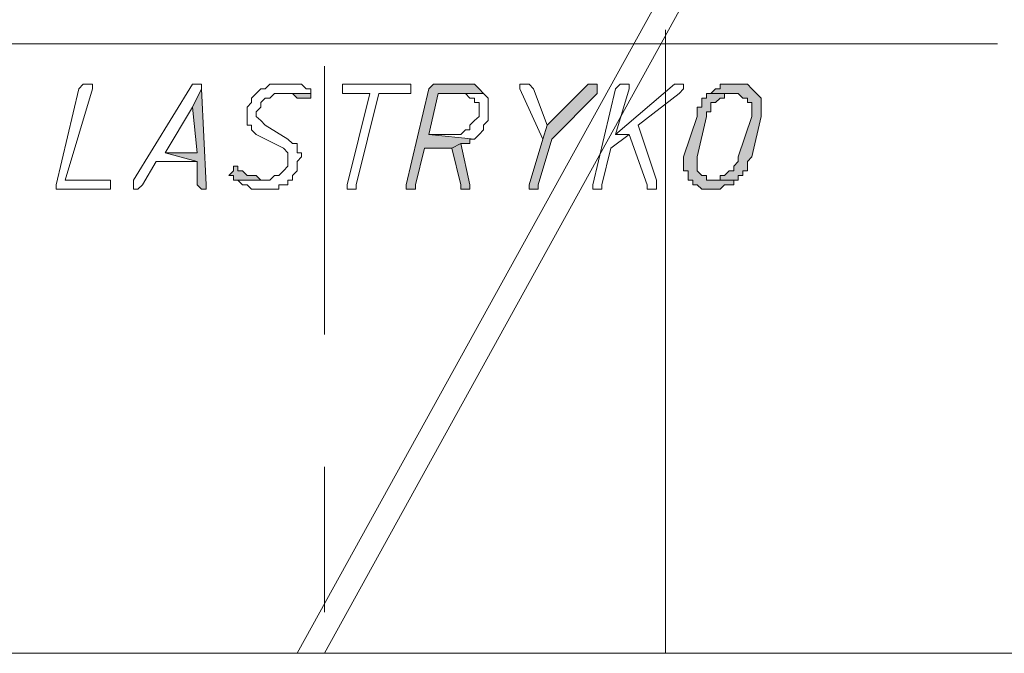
# Model space of a CAD drawing. Header units: inches. Extents: x -1441 to 3871, y -4351 to 2413.
# Tile 301 of 308: x 1756 to 1848, y 1388 to 1447. Entities that reach past the tile are written whole.
import ezdxf

# ---------------------------------------------------------------- set-up
doc = ezdxf.new("R2010")
doc.units = ezdxf.units.IN
doc.header["$MEASUREMENT"] = 0
doc.layers.add('at_Entity', color=7, linetype='Continuous')
doc.layers.add('at_Solid', color=7, linetype='Continuous')

msp = doc.modelspace()

# ---------------------------------------------------------------- hatches: boundary and pattern name
at = {"layer": 'at_Solid', "lineweight": 15}
for points in [[(1797.343, 1440.95871), (1794.80513, 1440.95871), (1794.38056, 1440.95871), (1793.95599, 1440.52937), (1791.83792, 1431.60865), (1791.83792, 1431.17931), (1792.26249, 1431.17931), (1792.68705, 1431.17931), (1792.68705, 1431.60865), (1793.53619, 1434.99567), (1796.07407, 1434.99567), (1796.91843, 1435.425), (1797.76757, 1435.425), (1797.76757, 1435.85434), (1798.18737, 1435.85434), (1793.95599, 1436.28368), (1794.80513, 1440.10003), (1799.03651, 1440.10003), (1798.61194, 1440.52937), (1798.18737, 1440.95871), (1797.76757, 1440.95871)], [(1809.19277, 1440.95871), (1808.77297, 1440.95871), (1804.96139, 1437.14236), (1804.54159, 1435.85434), (1803.26789, 1431.60865), (1803.26789, 1431.17931), (1803.69246, 1431.17931), (1804.11703, 1431.17931), (1804.11703, 1431.60865), (1805.38596, 1435.85434), (1809.61734, 1440.10003), (1809.61734, 1440.95871)], [(1822.74082, 1440.95871), (1822.31625, 1440.95871), (1821.04731, 1440.95871), (1821.04731, 1440.52937), (1820.62274, 1440.52937), (1820.19817, 1440.10003), (1822.74082, 1440.10003), (1823.16539, 1439.67069), (1823.58995, 1439.67069), (1823.58995, 1439.24136), (1824.00975, 1439.24136), (1824.00975, 1437.95334), (1822.74082, 1434.18469), (1822.74082, 1433.75535), (1822.31625, 1433.32601), (1822.31625, 1432.89667), (1821.89168, 1432.89667), (1821.47188, 1432.46733), (1821.04731, 1432.46733), (1821.04731, 1432.03799), (1820.19817, 1432.03799), (1822.74082, 1432.03799), (1822.74082, 1432.46733), (1823.16539, 1432.46733), (1823.16539, 1432.89667), (1823.58995, 1432.89667), (1823.58995, 1433.75535), (1824.00975, 1434.18469), (1824.85889, 1437.95334), (1824.85889, 1439.67069), (1824.43432, 1440.10003), (1824.00975, 1440.52937), (1823.58995, 1440.95871), (1823.16539, 1440.95871)], [(1772.79433, 1440.52937), (1771.94519, 1438.81202), (1772.36976, 1434.56633), (1769.40732, 1434.56633), (1772.36976, 1433.75535), (1772.36976, 1431.60865), (1772.79433, 1431.17931), (1773.21413, 1431.17931), (1773.21413, 1431.60865)], [(1782.95059, 1440.10003), (1779.98815, 1440.10003), (1780.83252, 1440.10003), (1781.25708, 1440.10003), (1781.68165, 1439.67069), (1782.10622, 1439.67069), (1782.53079, 1439.67069), (1782.95059, 1439.67069)], [(1820.19817, 1440.10003), (1819.77837, 1440.10003), (1819.77837, 1439.67069), (1819.35381, 1439.67069), (1819.35381, 1438.81202), (1818.92924, 1438.81202), (1818.92924, 1437.95334), (1817.6603, 1434.18469), (1817.6603, 1432.89667), (1818.08487, 1432.89667), (1818.08487, 1432.03799), (1818.50944, 1432.03799), (1818.50944, 1431.60865), (1818.92924, 1431.60865), (1819.35381, 1431.17931), (1820.19817, 1431.17931), (1821.04731, 1431.17931), (1821.47188, 1431.60865), (1821.89168, 1431.60865), (1822.31625, 1431.60865), (1822.31625, 1432.03799), (1822.74082, 1432.03799), (1820.19817, 1432.03799), (1819.77837, 1432.03799), (1819.77837, 1432.46733), (1819.35381, 1432.46733), (1818.92924, 1432.89667), (1818.92924, 1434.18469), (1819.77837, 1437.95334), (1819.77837, 1438.38268), (1820.19817, 1438.38268), (1820.19817, 1439.24136), (1820.62274, 1439.24136), (1821.04731, 1439.67069), (1821.47188, 1439.67069), (1821.47188, 1440.10003), (1822.31625, 1440.10003)], [(1796.91843, 1435.425), (1796.07407, 1434.99567), (1796.91843, 1431.60865), (1796.91843, 1431.17931), (1797.76757, 1431.17931), (1797.76757, 1431.60865)], [(1776.17657, 1433.32601), (1775.75677, 1433.32601), (1775.75677, 1432.89667), (1775.3322, 1432.46733), (1775.75677, 1432.46733), (1775.75677, 1432.03799), (1778.71921, 1432.03799), (1778.29464, 1432.03799), (1777.87007, 1432.46733), (1777.45027, 1432.46733), (1777.02571, 1432.46733), (1776.60114, 1432.89667), (1776.17657, 1432.89667)]]:
    msp.add_hatch(color=7, dxfattribs=at).paths.add_polyline_path(points)

# ---------------------------------------------------------------- linework, layer by layer
at = {"layer": 'at_Entity', "color": 7, "lineweight": 15}
for p, q in [((1781.68165, 1388.00685), (1888.34866, 1581.06649)), ((1784.21953, 1388.00685), (1890.8913, 1581.06649)), ((1815.96679, 1446.01538), (1815.96679, 1388.00685)), ((1708.45065, 1444.72736), (1846.86969, 1444.72736)), ((1784.21953, 1417.67897), (1784.21953, 1442.62837)), ((1761.78415, 1440.95871), (1761.36436, 1440.52937)), ((1762.20872, 1440.95871), (1761.78415, 1440.95871)), ((1761.78415, 1440.95871), (1761.78415, 1440.95871)), ((1762.63329, 1440.95871), (1762.20872, 1440.95871)), ((1762.20872, 1440.95871), (1762.20872, 1440.95871)), ((1762.63329, 1440.52937), (1762.63329, 1440.95871)), ((1771.94519, 1440.95871), (1766.44487, 1432.03799)), ((1772.36976, 1440.95871), (1771.94519, 1440.95871)), ((1771.94519, 1440.95871), (1771.94519, 1440.95871)), ((1772.79433, 1440.95871), (1772.36976, 1440.95871)), ((1772.36976, 1440.95871), (1772.36976, 1440.95871)), ((1772.79433, 1440.52937), (1772.79433, 1440.95871)), ((1779.13901, 1440.95871), (1778.71921, 1440.52937)), ((1779.98815, 1440.95871), (1779.13901, 1440.95871)), ((1779.13901, 1440.95871), (1779.13901, 1440.95871)), ((1780.41272, 1440.95871), (1779.98815, 1440.95871)), ((1781.68165, 1440.95871), (1780.41272, 1440.95871)), ((1780.41272, 1440.95871), (1780.41272, 1440.95871)), ((1782.10622, 1440.95871), (1781.68165, 1440.95871)), ((1782.53079, 1440.52937), (1782.10622, 1440.95871)), ((1786.3376, 1440.95871), (1785.91303, 1440.95871)), ((1785.91303, 1440.95871), (1785.91303, 1440.10003)), ((1791.83792, 1440.95871), (1786.3376, 1440.95871)), ((1792.26249, 1440.95871), (1791.83792, 1440.95871)), ((1791.83792, 1440.95871), (1791.83792, 1440.95871)), ((1792.26249, 1440.10003), (1792.26249, 1440.95871)), ((1794.38056, 1440.95871), (1793.95599, 1440.52937)), ((1794.80513, 1440.95871), (1794.38056, 1440.95871)), ((1794.38056, 1440.95871), (1794.38056, 1440.95871)), ((1797.343, 1440.95871), (1794.80513, 1440.95871)), ((1797.76757, 1440.95871), (1797.343, 1440.95871)), ((1798.18737, 1440.95871), (1797.76757, 1440.95871)), ((1797.76757, 1440.95871), (1797.76757, 1440.95871)), ((1798.61194, 1440.52937), (1798.18737, 1440.95871)), ((1803.26789, 1440.95871), (1802.42352, 1440.95871)), ((1802.42352, 1440.95871), (1802.42352, 1440.52937)), ((1803.69246, 1440.52937), (1803.26789, 1440.95871)), ((1803.26789, 1440.95871), (1803.26789, 1440.95871)), ((1808.77297, 1440.95871), (1804.96139, 1437.14236)), ((1809.19277, 1440.95871), (1808.77297, 1440.95871)), ((1809.61734, 1440.95871), (1809.19277, 1440.95871)), ((1809.61734, 1440.10003), (1809.61734, 1440.95871)), ((1816.81593, 1440.95871), (1811.31085, 1436.28368)), ((1811.73542, 1440.95871), (1811.31085, 1440.52937)), ((1812.15521, 1440.95871), (1811.73542, 1440.95871)), ((1811.73542, 1440.95871), (1811.73542, 1440.95871)), ((1812.58455, 1440.95871), (1812.15521, 1440.95871)), ((1812.15521, 1440.95871), (1812.15521, 1440.95871)), ((1812.58455, 1440.52937), (1812.58455, 1440.95871)), ((1817.23573, 1440.95871), (1816.81593, 1440.95871)), ((1816.81593, 1440.95871), (1816.81593, 1440.95871)), ((1817.6603, 1440.95871), (1817.23573, 1440.95871)), ((1817.23573, 1440.95871), (1817.23573, 1440.95871)), ((1817.6603, 1440.52937), (1817.6603, 1440.95871)), ((1822.31625, 1440.95871), (1821.04731, 1440.95871)), ((1821.04731, 1440.95871), (1821.04731, 1440.52937)), ((1822.74082, 1440.95871), (1822.31625, 1440.95871)), ((1823.16539, 1440.95871), (1822.74082, 1440.95871)), ((1823.58995, 1440.95871), (1823.16539, 1440.95871)), ((1823.16539, 1440.95871), (1823.16539, 1440.95871)), ((1824.00975, 1440.52937), (1823.58995, 1440.95871)), ((1761.36436, 1440.52937), (1759.24628, 1431.60865)), ((1760.09542, 1432.03799), (1762.63329, 1440.52937)), ((1772.79433, 1440.52937), (1771.94519, 1438.81202)), ((1771.94519, 1438.81202), (1772.79433, 1440.52937)), ((1773.21413, 1431.60865), (1772.79433, 1440.52937)), ((1777.87007, 1440.10003), (1777.45027, 1439.67069)), ((1778.29464, 1440.52937), (1777.87007, 1440.10003)), ((1777.87007, 1440.10003), (1777.87007, 1440.10003)), ((1778.71921, 1440.52937), (1778.29464, 1440.52937)), ((1778.29464, 1440.52937), (1778.29464, 1440.52937)), ((1779.13901, 1439.67069), (1779.56358, 1440.10003)), ((1779.56358, 1440.10003), (1782.95059, 1440.10003)), ((1782.95059, 1440.10003), (1779.98815, 1440.10003)), ((1779.98815, 1440.10003), (1780.83252, 1440.10003)), ((1780.83252, 1440.10003), (1781.25708, 1440.10003)), ((1781.25708, 1440.10003), (1781.68165, 1439.67069)), ((1782.95059, 1440.52937), (1782.53079, 1440.52937)), ((1782.53079, 1440.52937), (1782.53079, 1440.52937)), ((1782.95059, 1440.10003), (1782.95059, 1440.52937)), ((1782.95059, 1439.67069), (1782.95059, 1440.10003)), ((1785.91303, 1440.10003), (1786.3376, 1440.10003)), ((1786.3376, 1440.10003), (1788.45568, 1440.10003)), ((1788.45568, 1440.10003), (1786.3376, 1431.60865)), ((1787.18197, 1431.60865), (1789.30004, 1440.10003)), ((1789.30004, 1440.10003), (1791.83792, 1440.10003)), ((1793.95599, 1440.52937), (1791.83792, 1431.60865)), ((1791.83792, 1440.10003), (1792.26249, 1440.10003)), ((1793.95599, 1436.28368), (1794.80513, 1440.10003)), ((1794.80513, 1440.10003), (1799.03651, 1440.10003)), ((1799.03651, 1440.10003), (1796.91843, 1440.10003)), ((1796.91843, 1440.10003), (1797.343, 1440.10003)), ((1797.343, 1440.10003), (1797.343, 1440.10003)), ((1797.343, 1440.10003), (1797.76757, 1439.67069)), ((1799.03651, 1440.10003), (1798.61194, 1440.52937)), ((1798.61194, 1440.52937), (1798.61194, 1440.52937)), ((1799.46108, 1439.67069), (1799.03651, 1440.10003)), ((1799.03651, 1440.10003), (1799.03651, 1440.10003)), ((1802.42352, 1440.52937), (1804.54159, 1435.85434)), ((1804.96139, 1437.14236), (1803.69246, 1440.52937)), ((1803.69246, 1440.52937), (1803.69246, 1440.52937)), ((1805.38596, 1435.85434), (1809.61734, 1440.10003)), ((1811.31085, 1440.52937), (1809.19277, 1431.60865)), ((1811.31085, 1436.28368), (1812.58455, 1440.52937)), ((1813.42892, 1437.14236), (1817.23573, 1440.10003)), ((1817.23573, 1440.10003), (1817.6603, 1440.52937)), ((1817.23573, 1440.10003), (1817.23573, 1440.10003)), ((1820.19817, 1440.10003), (1819.77837, 1440.10003)), ((1819.77837, 1440.10003), (1819.77837, 1439.67069)), ((1820.62274, 1440.52937), (1820.19817, 1440.10003)), ((1822.31625, 1440.10003), (1820.19817, 1440.10003)), ((1820.19817, 1440.10003), (1822.74082, 1440.10003)), ((1821.04731, 1440.52937), (1820.62274, 1440.52937)), ((1820.62274, 1440.52937), (1820.62274, 1440.52937)), ((1821.47188, 1439.67069), (1821.47188, 1440.10003)), ((1821.47188, 1440.10003), (1822.31625, 1440.10003)), ((1822.31625, 1440.10003), (1822.31625, 1440.10003)), ((1822.74082, 1440.10003), (1822.74082, 1440.10003)), ((1822.74082, 1440.10003), (1823.16539, 1439.67069)), ((1824.43432, 1440.10003), (1824.00975, 1440.52937)), ((1824.00975, 1440.52937), (1824.00975, 1440.52937)), ((1824.85889, 1439.67069), (1824.43432, 1440.10003)), ((1824.43432, 1440.10003), (1824.43432, 1440.10003)), ((1769.40732, 1434.56633), (1771.94519, 1438.81202)), ((1771.94519, 1438.81202), (1772.36976, 1434.56633)), ((1777.45027, 1439.24136), (1777.02571, 1438.81202)), ((1777.02571, 1438.81202), (1777.02571, 1437.14236)), ((1777.45027, 1439.67069), (1777.45027, 1439.24136)), ((1777.87007, 1438.38268), (1778.29464, 1438.81202)), ((1778.29464, 1439.24136), (1778.71921, 1439.67069)), ((1778.29464, 1438.81202), (1778.29464, 1439.24136)), ((1778.71921, 1439.67069), (1779.13901, 1439.67069)), ((1781.68165, 1439.67069), (1782.10622, 1439.67069)), ((1782.10622, 1439.67069), (1782.53079, 1439.67069)), ((1782.53079, 1439.67069), (1782.95059, 1439.67069)), ((1782.95059, 1439.67069), (1782.95059, 1439.67069)), ((1797.76757, 1439.67069), (1798.18737, 1439.67069)), ((1798.18737, 1439.67069), (1798.18737, 1439.24136)), ((1798.18737, 1439.24136), (1798.61194, 1439.24136)), ((1798.61194, 1439.24136), (1798.61194, 1437.95334)), ((1799.46108, 1437.5717), (1799.46108, 1439.67069)), ((1819.35381, 1438.81202), (1818.92924, 1438.81202)), ((1818.92924, 1438.81202), (1818.92924, 1437.95334)), ((1819.77837, 1439.67069), (1819.35381, 1439.67069)), ((1819.35381, 1439.67069), (1819.35381, 1438.81202)), ((1820.19817, 1438.38268), (1820.19817, 1439.24136)), ((1820.19817, 1439.24136), (1820.62274, 1439.24136)), ((1820.62274, 1439.24136), (1821.04731, 1439.67069)), ((1820.62274, 1439.24136), (1820.62274, 1439.24136)), ((1821.04731, 1439.67069), (1821.47188, 1439.67069)), ((1823.16539, 1439.67069), (1823.58995, 1439.67069)), ((1823.58995, 1439.67069), (1823.58995, 1439.24136)), ((1823.58995, 1439.24136), (1824.00975, 1439.24136)), ((1824.00975, 1439.24136), (1824.00975, 1437.95334)), ((1824.85889, 1437.95334), (1824.85889, 1439.67069)), ((1777.87007, 1437.95334), (1777.87007, 1438.38268)), ((1778.29464, 1437.5717), (1777.87007, 1437.95334)), ((1798.61194, 1437.95334), (1798.18737, 1437.5717)), ((1818.92924, 1437.95334), (1817.6603, 1434.18469)), ((1818.92924, 1434.18469), (1819.77837, 1437.95334)), ((1819.77837, 1437.95334), (1819.77837, 1438.38268)), ((1819.77837, 1438.38268), (1820.19817, 1438.38268)), ((1824.00975, 1437.95334), (1822.74082, 1434.18469)), ((1824.00975, 1434.18469), (1824.85889, 1437.95334)), ((1777.02571, 1437.14236), (1777.45027, 1437.14236)), ((1777.45027, 1437.14236), (1777.45027, 1436.71302)), ((1778.71921, 1437.14236), (1778.29464, 1437.5717)), ((1778.29464, 1437.5717), (1778.29464, 1437.5717)), ((1780.83252, 1435.85434), (1778.71921, 1437.14236)), ((1798.18737, 1437.5717), (1797.76757, 1437.14236)), ((1797.76757, 1437.14236), (1797.76757, 1436.71302)), ((1798.18737, 1437.5717), (1798.18737, 1437.5717)), ((1799.03651, 1437.14236), (1799.46108, 1437.5717)), ((1799.03651, 1436.71302), (1799.03651, 1437.14236)), ((1804.96139, 1437.14236), (1804.54159, 1435.85434)), ((1804.54159, 1435.85434), (1804.96139, 1437.14236)), ((1815.12243, 1432.03799), (1813.42892, 1437.14236)), ((1777.45027, 1436.71302), (1777.87007, 1436.28368)), ((1777.87007, 1436.28368), (1780.41272, 1434.99567)), ((1796.07407, 1436.28368), (1793.95599, 1436.28368)), ((1793.95599, 1436.28368), (1798.18737, 1435.85434)), ((1798.18737, 1435.85434), (1793.95599, 1436.28368)), ((1796.91843, 1436.28368), (1796.07407, 1436.28368)), ((1797.343, 1436.71302), (1796.91843, 1436.28368)), ((1797.76757, 1436.71302), (1797.343, 1436.71302)), ((1797.343, 1436.71302), (1797.343, 1436.71302)), ((1798.18737, 1435.85434), (1798.61194, 1436.28368)), ((1798.61194, 1436.28368), (1799.03651, 1436.71302)), ((1798.61194, 1436.28368), (1798.61194, 1436.28368)), ((1810.88628, 1434.99567), (1812.58455, 1436.28368)), ((1811.31085, 1436.28368), (1812.58455, 1436.28368)), ((1812.58455, 1436.28368), (1811.31085, 1436.28368)), ((1812.58455, 1436.28368), (1814.27329, 1431.60865)), ((1781.25708, 1435.425), (1780.83252, 1435.85434)), ((1781.68165, 1435.425), (1781.25708, 1435.425)), ((1781.68165, 1434.56633), (1781.68165, 1435.425)), ((1796.91843, 1435.425), (1796.07407, 1434.99567)), ((1796.07407, 1434.99567), (1796.91843, 1435.425)), ((1797.76757, 1431.60865), (1796.91843, 1435.425)), ((1796.91843, 1435.425), (1797.76757, 1435.425)), ((1797.76757, 1435.425), (1797.76757, 1435.85434)), ((1797.76757, 1435.85434), (1798.18737, 1435.85434)), ((1798.18737, 1435.85434), (1798.18737, 1435.85434)), ((1804.54159, 1435.85434), (1803.26789, 1431.60865)), ((1804.11703, 1431.60865), (1805.38596, 1435.85434)), ((1772.36976, 1434.56633), (1769.40732, 1434.56633)), ((1769.40732, 1434.56633), (1772.36976, 1433.75535)), ((1772.36976, 1433.75535), (1769.40732, 1434.56633)), ((1780.41272, 1434.99567), (1780.41272, 1434.99567)), ((1780.41272, 1434.99567), (1780.83252, 1434.56633)), ((1780.83252, 1434.56633), (1780.83252, 1433.32601)), ((1782.10622, 1434.56633), (1781.68165, 1434.56633)), ((1782.10622, 1434.18469), (1782.10622, 1434.56633)), ((1792.68705, 1431.60865), (1793.53619, 1434.99567)), ((1793.53619, 1434.99567), (1796.07407, 1434.99567)), ((1796.07407, 1434.99567), (1796.91843, 1431.60865)), ((1810.04191, 1431.60865), (1810.88628, 1434.99567)), ((1767.28924, 1431.60865), (1768.55818, 1433.75535)), ((1768.55818, 1433.75535), (1772.36976, 1433.75535)), ((1772.36976, 1433.75535), (1772.36976, 1431.60865)), ((1776.17657, 1433.32601), (1775.75677, 1433.32601)), ((1775.75677, 1433.32601), (1775.75677, 1432.89667)), ((1776.17657, 1432.89667), (1776.17657, 1433.32601)), ((1780.83252, 1433.32601), (1780.41272, 1432.89667)), ((1781.68165, 1433.75535), (1782.10622, 1434.18469)), ((1781.68165, 1432.89667), (1781.68165, 1433.75535)), ((1817.6603, 1434.18469), (1817.6603, 1432.89667)), ((1818.92924, 1432.89667), (1818.92924, 1434.18469)), ((1822.74082, 1433.75535), (1822.31625, 1433.32601)), ((1822.31625, 1433.32601), (1822.31625, 1432.89667)), ((1822.74082, 1434.18469), (1822.74082, 1433.75535)), ((1823.58995, 1433.75535), (1824.00975, 1434.18469)), ((1823.58995, 1432.89667), (1823.58995, 1433.75535)), ((1775.75677, 1432.89667), (1775.3322, 1432.46733)), ((1775.3322, 1432.46733), (1775.75677, 1432.46733)), ((1775.75677, 1432.46733), (1775.75677, 1432.03799)), ((1776.60114, 1432.89667), (1776.17657, 1432.89667)), ((1776.17657, 1432.89667), (1776.17657, 1432.89667)), ((1777.02571, 1432.46733), (1776.60114, 1432.89667)), ((1777.45027, 1432.46733), (1777.02571, 1432.46733)), ((1777.87007, 1432.46733), (1777.45027, 1432.46733)), ((1778.29464, 1432.03799), (1777.87007, 1432.46733)), ((1779.56358, 1432.46733), (1779.13901, 1432.03799)), ((1779.98815, 1432.46733), (1779.56358, 1432.46733)), ((1779.56358, 1432.46733), (1779.56358, 1432.46733)), ((1780.41272, 1432.89667), (1779.98815, 1432.46733)), ((1780.41272, 1432.89667), (1780.41272, 1432.89667)), ((1781.25708, 1432.46733), (1781.68165, 1432.89667)), ((1781.25708, 1432.03799), (1781.25708, 1432.46733)), ((1817.6603, 1432.89667), (1818.08487, 1432.89667)), ((1818.08487, 1432.89667), (1818.08487, 1432.03799)), ((1819.35381, 1432.46733), (1818.92924, 1432.89667)), ((1819.77837, 1432.46733), (1819.35381, 1432.46733)), ((1819.35381, 1432.46733), (1819.35381, 1432.46733)), ((1819.77837, 1432.03799), (1819.77837, 1432.46733)), ((1821.47188, 1432.46733), (1821.04731, 1432.46733)), ((1821.04731, 1432.46733), (1821.04731, 1432.03799)), ((1821.89168, 1432.89667), (1821.47188, 1432.46733)), ((1822.31625, 1432.89667), (1821.89168, 1432.89667)), ((1822.74082, 1432.03799), (1822.74082, 1432.46733)), ((1822.74082, 1432.46733), (1823.16539, 1432.46733)), ((1823.16539, 1432.46733), (1823.16539, 1432.89667)), ((1823.16539, 1432.89667), (1823.58995, 1432.89667)), ((1759.24628, 1431.60865), (1759.24628, 1431.17931)), ((1763.90223, 1432.03799), (1760.09542, 1432.03799)), ((1764.3268, 1432.03799), (1763.90223, 1432.03799)), ((1764.3268, 1431.17931), (1764.3268, 1432.03799)), ((1766.44487, 1432.03799), (1766.44487, 1431.17931)), ((1766.86467, 1431.17931), (1767.28924, 1431.60865)), ((1772.36976, 1431.60865), (1772.79433, 1431.17931)), ((1773.21413, 1431.17931), (1773.21413, 1431.60865)), ((1775.75677, 1432.03799), (1778.71921, 1432.03799)), ((1779.13901, 1432.03799), (1775.75677, 1432.03799)), ((1775.75677, 1432.03799), (1776.17657, 1432.03799)), ((1776.17657, 1432.03799), (1776.60114, 1431.60865)), ((1776.60114, 1431.60865), (1777.02571, 1431.60865)), ((1777.02571, 1431.60865), (1777.02571, 1431.60865)), ((1777.02571, 1431.60865), (1777.45027, 1431.17931)), ((1778.71921, 1432.03799), (1778.29464, 1432.03799)), ((1778.29464, 1432.03799), (1778.29464, 1432.03799)), ((1779.98815, 1431.17931), (1779.98815, 1431.60865)), ((1779.98815, 1431.60865), (1780.83252, 1431.60865)), ((1780.83252, 1431.60865), (1780.83252, 1432.03799)), ((1780.83252, 1432.03799), (1781.25708, 1432.03799)), ((1786.3376, 1431.60865), (1786.3376, 1431.17931)), ((1787.18197, 1431.17931), (1787.18197, 1431.60865)), ((1791.83792, 1431.60865), (1791.83792, 1431.17931)), ((1792.68705, 1431.17931), (1792.68705, 1431.60865)), ((1796.91843, 1431.60865), (1796.91843, 1431.17931)), ((1797.76757, 1431.17931), (1797.76757, 1431.60865)), ((1803.26789, 1431.60865), (1803.26789, 1431.17931)), ((1804.11703, 1431.17931), (1804.11703, 1431.60865)), ((1809.19277, 1431.60865), (1809.19277, 1431.17931)), ((1810.04191, 1431.17931), (1810.04191, 1431.60865)), ((1814.27329, 1431.60865), (1814.27329, 1431.17931)), ((1815.12243, 1431.17931), (1815.12243, 1432.03799)), ((1818.08487, 1432.03799), (1818.50944, 1432.03799)), ((1818.50944, 1432.03799), (1818.50944, 1431.60865)), ((1818.50944, 1431.60865), (1818.92924, 1431.60865)), ((1818.92924, 1431.60865), (1818.92924, 1431.60865)), ((1818.92924, 1431.60865), (1819.35381, 1431.17931)), ((1820.19817, 1432.03799), (1819.77837, 1432.03799)), ((1822.74082, 1432.03799), (1820.19817, 1432.03799)), ((1821.04731, 1432.03799), (1820.19817, 1432.03799)), ((1820.19817, 1432.03799), (1822.74082, 1432.03799)), ((1821.04731, 1431.17931), (1821.47188, 1431.60865)), ((1821.47188, 1431.60865), (1821.89168, 1431.60865)), ((1821.89168, 1431.60865), (1822.31625, 1431.60865)), ((1822.31625, 1431.60865), (1822.31625, 1432.03799)), ((1822.31625, 1432.03799), (1822.74082, 1432.03799)), ((1759.24628, 1431.17931), (1763.90223, 1431.17931)), ((1763.90223, 1431.17931), (1764.3268, 1431.17931)), ((1766.44487, 1431.17931), (1766.86467, 1431.17931)), ((1766.86467, 1431.17931), (1766.86467, 1431.17931)), ((1772.79433, 1431.17931), (1773.21413, 1431.17931)), ((1777.45027, 1431.17931), (1777.87007, 1431.17931)), ((1777.87007, 1431.17931), (1779.13901, 1431.17931)), ((1779.13901, 1431.17931), (1779.98815, 1431.17931)), ((1786.3376, 1431.17931), (1786.76217, 1431.17931)), ((1786.76217, 1431.17931), (1787.18197, 1431.17931)), ((1791.83792, 1431.17931), (1792.26249, 1431.17931)), ((1792.26249, 1431.17931), (1792.68705, 1431.17931)), ((1796.91843, 1431.17931), (1797.76757, 1431.17931)), ((1803.26789, 1431.17931), (1803.69246, 1431.17931)), ((1803.69246, 1431.17931), (1804.11703, 1431.17931)), ((1809.19277, 1431.17931), (1809.61734, 1431.17931)), ((1809.61734, 1431.17931), (1810.04191, 1431.17931)), ((1814.27329, 1431.17931), (1815.12243, 1431.17931)), ((1819.35381, 1431.17931), (1820.19817, 1431.17931)), ((1820.19817, 1431.17931), (1821.04731, 1431.17931)), ((1821.04731, 1431.17931), (1821.04731, 1431.17931)), ((1784.21953, 1391.8232), (1784.21953, 1405.37124)), ((2011.10158, 1388.00685), (1624.21902, 1388.00685))]:
    msp.add_line(p, q, dxfattribs=at)

doc.saveas('drawing.dxf')
